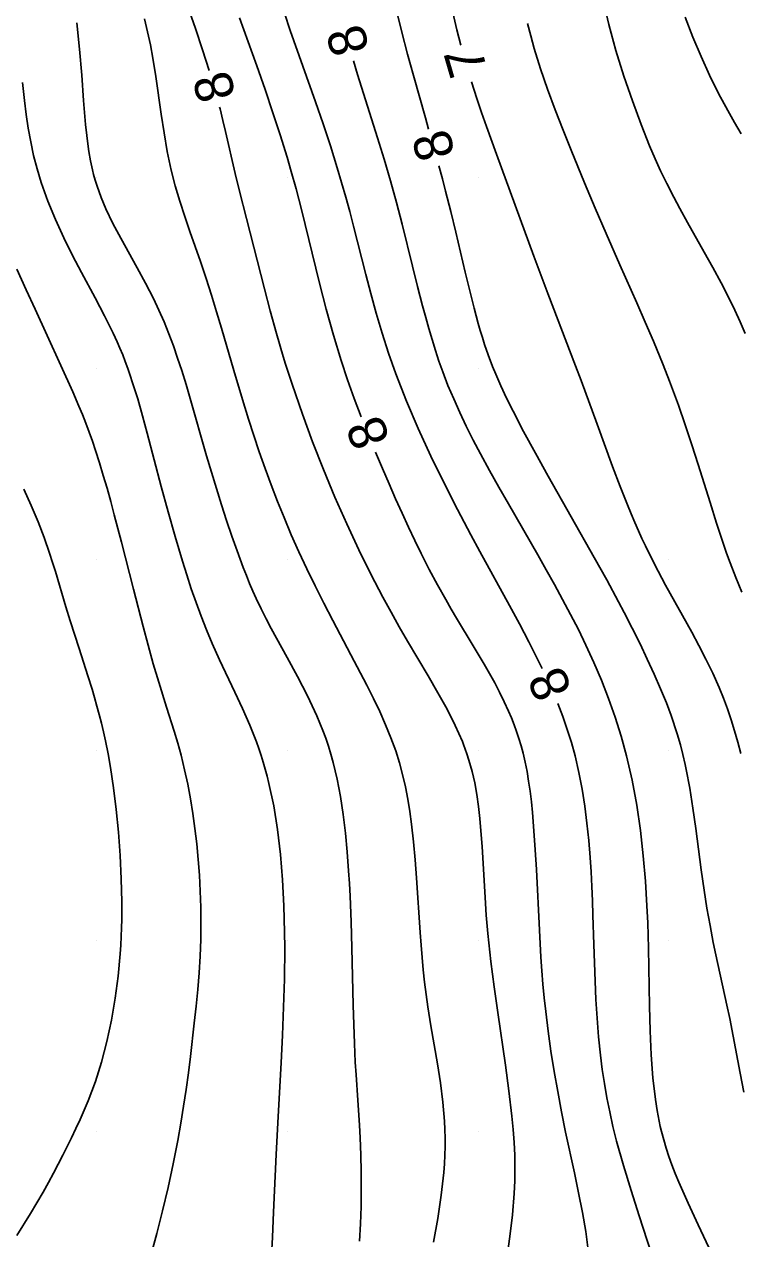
# Model space of a CAD drawing. Extents: x 2602990 to 2605851, y 618069 to 619180.
# Drawn here: x 2603586.2 to 2603623.8, y 618624.4 to 618688 of the extents above; entities that cross this region are included whole.
import ezdxf

# ---------------------------------------------------------------- set-up
doc = ezdxf.new("R2010")
doc.units = 0
for name, color, linetype in [('DTM Contours Major', 7, 'Continuous'), ('DTM Contours Major Text', 7, 'Continuous'), ('DTM Contours Minor', 7, 'Continuous'), ('DTM Contours Minor Text', 7, 'Continuous'), ('Exist DTM Breakline', 7, 'Continuous'), ('Exist DTM Crownline', 7, 'Continuous'), ('Exist DTM QL2 LIDAR Elevation Point', 7, 'Continuous'), ('Exist Roads EOP', 7, 'Continuous')]:
    doc.layers.add(name, color=color, linetype=linetype)

msp = doc.modelspace()

# ---------------------------------------------------------------- linework, layer by layer
at = {"layer": 'DTM Contours Major'}
for points in [[(2603613.357, 618654.27), (2603613.135, 618654.734), (2603612.662, 618655.668), (2603612.163, 618656.613), (2603611.643, 618657.573), (2603610.091, 618660.398), (2603609.614, 618661.28), (2603608.916, 618662.604), (2603608.214, 618663.985), (2603607.524, 618665.404), (2603606.862, 618666.844), (2603606.245, 618668.287), (2603605.688, 618669.716), (2603605.31, 618670.793), (2603604.971, 618671.851), (2603604.663, 618672.891), (2603604.38, 618673.914), (2603604.116, 618674.919), (2603603.47, 618677.449), (2603603.271, 618678.213), (2603603.065, 618678.975), (2603602.85, 618679.74), (2603602.623, 618680.51), (2603602.261, 618681.663), (2603601.876, 618682.822), (2603601.479, 618683.973), (2603600.158, 618687.706), (2603599.848, 618688.618)], [(2603619.298, 618622.952), (2603618.435, 618625.591), (2603618.01, 618626.915), (2603617.612, 618628.223), (2603617.257, 618629.502), (2603617.064, 618630.275), (2603616.894, 618631.034), (2603616.744, 618631.783), (2603616.614, 618632.525), (2603616.502, 618633.264), (2603616.407, 618634.003), (2603616.307, 618634.974), (2603616.23, 618635.947), (2603616.172, 618636.921), (2603616.129, 618637.891), (2603616.065, 618639.814), (2603616.018, 618641.344), (2603615.99, 618642.102), (2603615.957, 618642.857), (2603615.917, 618643.611), (2603615.868, 618644.366), (2603615.795, 618645.266), (2603615.704, 618646.165), (2603615.59, 618647.06), (2603615.451, 618647.948), (2603615.282, 618648.825), (2603615.08, 618649.689), (2603614.887, 618650.389), (2603614.67, 618651.08), (2603614.43, 618651.765), (2603614.168, 618652.443)]]:
    msp.add_lwpolyline(points, dxfattribs=at)
at = {"layer": 'DTM Contours Minor'}
for points in [[(2603595.906, 618685.603), (2603595.902, 618685.616), (2603595.561, 618686.692), (2603595.191, 618687.803), (2603594.795, 618688.941)], [(2603616.536, 618689.374), (2603616.85, 618688.024), (2603617.223, 618686.661), (2603617.639, 618685.314), (2603618.081, 618684.013), (2603618.534, 618682.787), (2603618.982, 618681.665), (2603619.273, 618680.982), (2603619.56, 618680.347), (2603619.882, 618679.678), (2603620.246, 618678.966), (2603620.561, 618678.38), (2603620.972, 618677.64), (2603621.848, 618676.089), (2603622.293, 618675.287), (2603622.731, 618674.473), (2603623.151, 618673.652), (2603623.443, 618673.047), (2603623.721, 618672.44), (2603623.984, 618671.83)], [(2603607.664, 618624.209), (2603607.881, 618625.451), (2603608.067, 618626.674), (2603608.201, 618627.864), (2603608.235, 618628.322), (2603608.258, 618628.774), (2603608.27, 618629.221), (2603608.271, 618629.665), (2603608.261, 618630.107), (2603608.24, 618630.549), (2603608.154, 618631.552), (2603608.026, 618632.557), (2603607.87, 618633.56), (2603607.528, 618635.552), (2603607.371, 618636.535), (2603607.28, 618637.186), (2603607.199, 618637.834), (2603607.128, 618638.481), (2603607.066, 618639.128), (2603607.01, 618639.779), (2603606.96, 618640.434), (2603606.768, 618643.297), (2603606.696, 618644.249), (2603606.611, 618645.19), (2603606.509, 618646.111), (2603606.419, 618646.778), (2603606.314, 618647.433), (2603606.19, 618648.076), (2603606.046, 618648.71), (2603605.879, 618649.336), (2603605.685, 618649.955), (2603605.435, 618650.643), (2603605.154, 618651.328), (2603604.845, 618652.012), (2603604.514, 618652.699), (2603604.164, 618653.392), (2603603.334, 618654.984), (2603602.385, 618656.796), (2603601.917, 618657.704), (2603601.462, 618658.606), (2603601.028, 618659.495), (2603600.607, 618660.393), (2603600.21, 618661.283), (2603599.831, 618662.178), (2603599.489, 618663.028), (2603599.159, 618663.888), (2603598.841, 618664.754), (2603598.536, 618665.621), (2603598.245, 618666.486), (2603597.968, 618667.344), (2603597.655, 618668.36), (2603597.205, 618669.884), (2603596.556, 618672.1), (2603596.296, 618672.967), (2603596.026, 618673.84), (2603595.746, 618674.716), (2603595.454, 618675.591), (2603594.903, 618677.17), (2603594.631, 618677.963), (2603594.371, 618678.761), (2603594.132, 618679.568), (2603593.92, 618680.389), (2603593.716, 618681.356), (2603593.548, 618682.338), (2603593.401, 618683.327), (2603593.123, 618685.295), (2603592.966, 618686.26), (2603592.834, 618686.953), (2603592.686, 618687.635), (2603592.523, 618688.31)], [(2603603.877, 618667.455), (2603603.873, 618667.464), (2603603.509, 618668.418), (2603603.157, 618669.399), (2603602.821, 618670.407), (2603602.416, 618671.744), (2603602.04, 618673.103), (2603601.689, 618674.463), (2603600.74, 618678.323), (2603600.46, 618679.403), (2603600.211, 618680.307), (2603599.988, 618681.07), (2603599.626, 618682.236), (2603599.246, 618683.396), (2603598.835, 618684.606), (2603598.402, 618685.85), (2603597.504, 618688.375)], [(2603605.73, 618688.753), (2603606.008, 618687.612), (2603606.305, 618686.472), (2603606.613, 618685.339), (2603607.237, 618683.126), (2603607.404, 618682.538)], [(2603608.68, 618688.648), (2603608.889, 618687.741), (2603609.095, 618686.94)], [(2603620.851, 618688.411), (2603621.249, 618687.36), (2603621.677, 618686.34), (2603622.13, 618685.356), (2603622.601, 618684.411), (2603623.086, 618683.506), (2603623.435, 618682.891), (2603623.786, 618682.294)], [(2603603.779, 618624.267), (2603603.831, 618625.173), (2603603.865, 618626.081), (2603603.881, 618626.988), (2603603.88, 618627.891), (2603603.861, 618628.789), (2603603.826, 618629.68), (2603603.789, 618630.338), (2603603.7, 618631.65), (2603603.606, 618632.973), (2603603.565, 618633.646), (2603603.518, 618634.625), (2603603.483, 618635.62), (2603603.456, 618636.626), (2603603.391, 618639.643), (2603603.351, 618640.995), (2603603.295, 618642.334), (2603603.259, 618643.003), (2603603.216, 618643.674), (2603603.14, 618644.66), (2603603.046, 618645.643), (2603602.928, 618646.614), (2603602.785, 618647.562), (2603602.613, 618648.476), (2603602.408, 618649.346), (2603602.286, 618649.783), (2603602.155, 618650.206), (2603602.014, 618650.618), (2603601.865, 618651.019), (2603601.708, 618651.412), (2603601.544, 618651.797), (2603601.306, 618652.321), (2603601.058, 618652.836), (2603600.8, 618653.344), (2603600.535, 618653.847), (2603599.991, 618654.843), (2603599.434, 618655.856), (2603599.16, 618656.366), (2603598.891, 618656.881), (2603598.629, 618657.402), (2603598.378, 618657.932), (2603598.2, 618658.329), (2603598.028, 618658.732), (2603597.86, 618659.143), (2603597.696, 618659.562), (2603597.372, 618660.432), (2603597.097, 618661.211), (2603596.823, 618662.019), (2603596.552, 618662.85), (2603596.286, 618663.697), (2603596.025, 618664.556), (2603595.771, 618665.418), (2603594.916, 618668.42), (2603594.697, 618669.156), (2603594.471, 618669.883), (2603594.258, 618670.532), (2603594.034, 618671.172), (2603593.797, 618671.805), (2603593.546, 618672.431), (2603593.277, 618673.051), (2603592.989, 618673.664), (2603592.578, 618674.468), (2603592.144, 618675.263), (2603591.273, 618676.825), (2603590.866, 618677.595), (2603590.5, 618678.356), (2603590.371, 618678.652), (2603590.251, 618678.948), (2603590.139, 618679.246), (2603590.036, 618679.547), (2603589.941, 618679.853), (2603589.855, 618680.166), (2603589.798, 618680.395), (2603589.697, 618680.868), (2603589.61, 618681.362), (2603589.571, 618681.618), (2603589.436, 618682.781), (2603589.332, 618684.038), (2603589.236, 618685.363), (2603589.123, 618686.731), (2603588.971, 618688.114)], [(2603612.591, 618688.077), (2603612.759, 618687.421), (2603612.944, 618686.763), (2603613.276, 618685.697), (2603613.643, 618684.624), (2603614.036, 618683.552), (2603614.448, 618682.486), (2603614.871, 618681.434), (2603615.576, 618679.722), (2603616.137, 618678.389), (2603616.705, 618677.067), (2603617.431, 618675.421), (2603618.319, 618673.43), (2603618.76, 618672.425), (2603619.191, 618671.418), (2603619.693, 618670.193), (2603620.03, 618669.326), (2603620.49, 618668.074), (2603620.851, 618667.033), (2603621.198, 618665.994), (2603621.531, 618664.966), (2603622.156, 618662.975), (2603622.494, 618661.89), (2603622.664, 618661.361), (2603622.837, 618660.838), (2603623.016, 618660.319), (2603623.204, 618659.802), (2603623.5, 618659.042), (2603623.815, 618658.28)], [(2603603.468, 618686.12), (2603603.685, 618685.407), (2603604.733, 618682.081), (2603605.078, 618680.957), (2603605.409, 618679.829), (2603605.722, 618678.693), (2603606.017, 618677.564), (2603606.567, 618675.358), (2603606.831, 618674.298), (2603607.092, 618673.278), (2603607.253, 618672.671), (2603607.417, 618672.081), (2603607.585, 618671.504), (2603607.761, 618670.938), (2603607.946, 618670.379), (2603608.143, 618669.826), (2603608.42, 618669.11), (2603608.719, 618668.395), (2603609.04, 618667.681), (2603609.382, 618666.964), (2603609.744, 618666.243), (2603610.125, 618665.515), (2603610.593, 618664.651), (2603611.081, 618663.776), (2603611.583, 618662.894), (2603613.122, 618660.226), (2603613.565, 618659.45), (2603614.001, 618658.674), (2603614.428, 618657.893), (2603614.846, 618657.106), (2603615.253, 618656.309), (2603615.648, 618655.499), (2603616.066, 618654.588), (2603616.464, 618653.657), (2603616.838, 618652.704), (2603617.184, 618651.728), (2603617.499, 618650.726), (2603617.78, 618649.699), (2603618.069, 618648.418), (2603618.308, 618647.109), (2603618.5, 618645.784), (2603618.65, 618644.455), (2603618.763, 618643.135), (2603618.844, 618641.836), (2603618.885, 618640.944), (2603618.927, 618639.619), (2603618.986, 618636.572), (2603619.02, 618635.285), (2603619.074, 618634.032), (2603619.159, 618632.829), (2603619.285, 618631.695), (2603619.374, 618631.114), (2603619.425, 618630.83), (2603619.481, 618630.551), (2603619.541, 618630.276), (2603619.606, 618630.003), (2603619.722, 618629.566), (2603619.852, 618629.131), (2603619.996, 618628.695), (2603620.155, 618628.256), (2603620.328, 618627.809), (2603620.515, 618627.352), (2603620.997, 618626.26), (2603621.532, 618625.113), (2603622.095, 618623.925)], [(2603599.154, 618623.176), (2603599.229, 618624.477), (2603599.288, 618625.788), (2603599.415, 618628.803), (2603599.518, 618630.789), (2603599.675, 618633.609), (2603599.747, 618635.061), (2603599.807, 618636.527), (2603599.849, 618637.997), (2603599.865, 618639.627), (2603599.859, 618640.458), (2603599.823, 618641.838), (2603599.751, 618643.201), (2603599.64, 618644.534), (2603599.488, 618645.828), (2603599.29, 618647.069), (2603599.043, 618648.248), (2603598.949, 618648.626), (2603598.849, 618648.997), (2603598.743, 618649.361), (2603598.63, 618649.72), (2603598.511, 618650.075), (2603598.385, 618650.426), (2603598.036, 618651.306), (2603597.654, 618652.173), (2603597.252, 618653.031), (2603596.443, 618654.731), (2603596.061, 618655.578), (2603595.761, 618656.294), (2603595.483, 618657.011), (2603595.221, 618657.73), (2603594.974, 618658.451), (2603594.739, 618659.173), (2603594.513, 618659.896), (2603594.129, 618661.181), (2603593.759, 618662.48), (2603593.4, 618663.805), (2603592.669, 618666.6), (2603592.42, 618667.514), (2603592.165, 618668.401), (2603591.901, 618669.25), (2603591.776, 618669.626), (2603591.648, 618669.992), (2603591.515, 618670.351), (2603591.378, 618670.704), (2603591.235, 618671.052), (2603591.087, 618671.396), (2603590.879, 618671.849), (2603590.659, 618672.301), (2603590.428, 618672.756), (2603589.937, 618673.688), (2603589.219, 618675.026), (2603588.752, 618675.92), (2603588.291, 618676.846), (2603587.853, 618677.796), (2603587.451, 618678.764), (2603587.102, 618679.741), (2603586.891, 618680.448), (2603586.71, 618681.157), (2603586.558, 618681.869), (2603586.429, 618682.586), (2603586.32, 618683.308), (2603586.227, 618684.037), (2603586.126, 618684.972)], [(2603609.654, 618685.02), (2603609.94, 618684.133), (2603610.185, 618683.404), (2603610.438, 618682.677), (2603610.961, 618681.218), (2603612.919, 618675.879), (2603613.65, 618673.926), (2603615.098, 618670.141), (2603615.39, 618669.364), (2603616.229, 618667.079), (2603617.045, 618664.851), (2603617.439, 618663.809), (2603617.82, 618662.843), (2603618.015, 618662.369), (2603618.206, 618661.919), (2603618.395, 618661.491), (2603618.58, 618661.084), (2603618.763, 618660.694), (2603619.041, 618660.125), (2603619.426, 618659.375), (2603619.824, 618658.634), (2603621.192, 618656.17), (2603621.564, 618655.475), (2603621.933, 618654.757), (2603622.289, 618654.019), (2603622.624, 618653.268), (2603622.85, 618652.713), (2603623.062, 618652.151), (2603623.258, 618651.582), (2603623.439, 618651.005), (2603623.605, 618650.417), (2603623.757, 618649.818)], [(2603611.504, 618623.369), (2603611.662, 618624.517), (2603611.8, 618625.648), (2603611.896, 618626.762), (2603611.925, 618627.432), (2603611.931, 618628.099), (2603611.916, 618628.767), (2603611.882, 618629.439), (2603611.831, 618630.12), (2603611.766, 618630.814), (2603611.613, 618632.134), (2603611.43, 618633.492), (2603611.026, 618636.245), (2603610.833, 618637.6), (2603610.663, 618638.916), (2603610.554, 618639.905), (2603610.507, 618640.389), (2603610.428, 618641.345), (2603610.364, 618642.279), (2603610.206, 618644.938), (2603610.146, 618645.774), (2603610.09, 618646.417), (2603610.021, 618647.046), (2603609.934, 618647.663), (2603609.825, 618648.273), (2603609.689, 618648.876), (2603609.522, 618649.475), (2603609.417, 618649.798), (2603609.239, 618650.284), (2603609.174, 618650.447), (2603608.803, 618651.283), (2603608.371, 618652.136), (2603607.892, 618653.005), (2603607.378, 618653.89), (2603606.303, 618655.709), (2603605.869, 618656.461), (2603605.439, 618657.227), (2603605.012, 618658.011), (2603604.588, 618658.815), (2603604.166, 618659.643), (2603603.747, 618660.498), (2603603.116, 618661.853), (2603602.498, 618663.259), (2603601.899, 618664.698), (2603601.329, 618666.148), (2603600.795, 618667.591), (2603600.249, 618669.178), (2603599.914, 618670.22), (2603599.792, 618670.62), (2603599.439, 618671.823), (2603599.112, 618673.006), (2603598.808, 618674.159), (2603597.872, 618677.851), (2603597.504, 618679.279), (2603597.276, 618680.203), (2603596.772, 618682.406), (2603596.632, 618682.991), (2603596.479, 618683.595), (2603596.456, 618683.68)], [(2603607.944, 618680.613), (2603608.131, 618679.93), (2603608.299, 618679.293), (2603608.571, 618678.214), (2603608.832, 618677.136), (2603609.326, 618675.046), (2603609.561, 618674.067), (2603609.79, 618673.152), (2603610.005, 618672.353), (2603610.113, 618671.976), (2603610.223, 618671.61), (2603610.337, 618671.254), (2603610.525, 618670.703), (2603610.753, 618670.1), (2603610.92, 618669.693), (2603611.186, 618669.085), (2603611.488, 618668.442), (2603611.83, 618667.753), (2603612.382, 618666.697), (2603613.003, 618665.556), (2603613.67, 618664.357), (2603616.078, 618660.096), (2603616.735, 618658.911), (2603617.353, 618657.767), (2603617.649, 618657.206), (2603618.075, 618656.378), (2603618.481, 618655.563), (2603618.865, 618654.763), (2603619.225, 618653.979), (2603619.558, 618653.213), (2603619.862, 618652.468), (2603620.109, 618651.816), (2603620.224, 618651.493), (2603620.332, 618651.169), (2603620.435, 618650.842), (2603620.601, 618650.267), (2603620.728, 618649.767), (2603620.846, 618649.247), (2603620.902, 618648.979), (2603621.084, 618647.995), (2603621.249, 618646.955), (2603621.403, 618645.881), (2603621.694, 618643.714), (2603621.843, 618642.665), (2603621.991, 618641.721), (2603622.149, 618640.808), (2603622.322, 618639.914), (2603622.456, 618639.269), (2603623.036, 618636.629), (2603623.18, 618635.935), (2603623.361, 618635.006), (2603623.726, 618633.065), (2603623.922, 618632.066)], [(2603592.854, 618623.517), (2603593.161, 618624.662), (2603593.463, 618625.855), (2603593.753, 618627.078), (2603594.023, 618628.312), (2603594.267, 618629.539), (2603594.427, 618630.444), (2603594.571, 618631.336), (2603594.7, 618632.216), (2603594.818, 618633.086), (2603594.926, 618633.947), (2603595.13, 618635.692), (2603595.224, 618636.578), (2603595.307, 618637.458), (2603595.378, 618638.333), (2603595.431, 618639.203), (2603595.466, 618640.068), (2603595.479, 618640.919), (2603595.471, 618641.765), (2603595.444, 618642.606), (2603595.398, 618643.441), (2603595.335, 618644.27), (2603595.255, 618645.092), (2603595.163, 618645.883), (2603595.055, 618646.667), (2603594.93, 618647.442), (2603594.786, 618648.21), (2603594.621, 618648.971), (2603594.435, 618649.724), (2603594.26, 618650.355), (2603594.073, 618650.985), (2603593.673, 618652.25), (2603593.265, 618653.548), (2603592.981, 618654.51), (2603592.707, 618655.491), (2603592.443, 618656.48), (2603591.941, 618658.434), (2603591.318, 618660.885), (2603590.94, 618662.327), (2603590.751, 618663.03), (2603590.559, 618663.719), (2603590.363, 618664.394), (2603590.164, 618665.051), (2603589.959, 618665.687), (2603589.792, 618666.178), (2603589.62, 618666.656), (2603589.445, 618667.122), (2603589.266, 618667.577), (2603589.083, 618668.024), (2603588.764, 618668.763), (2603586.794, 618673.104), (2603586.326, 618674.117), (2603585.832, 618675.202)], [(2603615.767, 618623.801), (2603615.636, 618624.769), (2603615.465, 618625.769), (2603615.263, 618626.794), (2603615.042, 618627.841), (2603614.583, 618629.977), (2603614.368, 618631.037), (2603614.168, 618632.1), (2603613.983, 618633.161), (2603613.815, 618634.216), (2603613.667, 618635.261), (2603613.54, 618636.292), (2603613.464, 618637.011), (2603613.398, 618637.724), (2603613.341, 618638.433), (2603613.291, 618639.142), (2603613.207, 618640.567), (2603613.051, 618643.737), (2603612.993, 618644.768), (2603612.927, 618645.767), (2603612.847, 618646.721), (2603612.789, 618647.289), (2603612.723, 618647.836), (2603612.648, 618648.364), (2603612.563, 618648.874), (2603612.465, 618649.366), (2603612.355, 618649.843), (2603612.252, 618650.225), (2603612.14, 618650.599), (2603612.019, 618650.966), (2603611.887, 618651.327), (2603611.746, 618651.685), (2603611.595, 618652.04), (2603611.368, 618652.533), (2603611.125, 618653.024), (2603610.868, 618653.514), (2603610.599, 618654.003), (2603610.32, 618654.491), (2603609.747, 618655.458), (2603608.875, 618656.902), (2603608.586, 618657.389), (2603608.3, 618657.881), (2603607.865, 618658.657), (2603607.438, 618659.458), (2603607.014, 618660.295), (2603606.684, 618660.972), (2603606.352, 618661.678), (2603606.018, 618662.41), (2603605.68, 618663.167), (2603605.337, 618663.949), (2603604.991, 618664.754), (2603604.631, 618665.602)], [(2603585.83, 618624.564), (2603586.55, 618625.709), (2603587.205, 618626.825), (2603587.487, 618627.331), (2603587.754, 618627.822), (2603588.006, 618628.302), (2603588.245, 618628.771), (2603588.696, 618629.685), (2603588.926, 618630.165), (2603589.148, 618630.643), (2603589.362, 618631.125), (2603589.567, 618631.614), (2603589.763, 618632.116), (2603589.948, 618632.633), (2603590.266, 618633.649), (2603590.545, 618634.722), (2603590.784, 618635.84), (2603590.981, 618636.989), (2603591.135, 618638.153), (2603591.244, 618639.32), (2603591.274, 618639.772), (2603591.297, 618640.224), (2603591.314, 618640.675), (2603591.325, 618641.128), (2603591.329, 618641.583), (2603591.329, 618642.041), (2603591.303, 618643.256), (2603591.244, 618644.48), (2603591.156, 618645.694), (2603591.04, 618646.879), (2603590.9, 618648.015), (2603590.739, 618649.083), (2603590.612, 618649.8), (2603590.475, 618650.481), (2603590.372, 618650.95), (2603590.263, 618651.407), (2603590.15, 618651.858), (2603590.031, 618652.303), (2603589.907, 618652.747), (2603589.776, 618653.192), (2603589.56, 618653.895), (2603589.1, 618655.324), (2603588.632, 618656.773), (2603588.406, 618657.501), (2603587.853, 618659.359), (2603587.705, 618659.833), (2603587.549, 618660.313), (2603587.262, 618661.129), (2603586.942, 618661.964), (2603586.59, 618662.814), (2603586.207, 618663.677)]]:
    msp.add_lwpolyline(points, dxfattribs=at)
at = {"layer": 'Exist DTM Breakline'}
msp.add_spline([(2603647.352, 618520.802), (2603704.337, 618541.966), (2603758.983, 618562.663), (2603811.118, 618582.434), (2603865.604, 618602.567), (2603913.966, 618621.231), (2603963.574, 618640.143), (2603974.725, 618636.355), (2603978.77, 618630.138), (2603971.844, 618627.992), (2603956.88, 618621.982), (2603923.969, 618609.772), (2603877.426, 618591.796), (2603827.273, 618571.857), (2603776.875, 618552.809), (2603720.479, 618530.104), (2603675.109, 618514.176), (2603657.355, 618505.354), (2603640.368, 618498.804), (2603619.191, 618491.366), (2603591.676, 618480.386)], degree=3, dxfattribs=at)
at = {"layer": 'Exist DTM Crownline'}
msp.add_spline([(2603233.488, 618380.754), (2603285.185, 618400.095), (2603335.457, 618418.629), (2603390.812, 618439.069), (2603440.087, 618457.325), (2603493.996, 618477.231), (2603542.655, 618495.301), (2603600.808, 618516.867), (2603653.659, 618536.362), (2603706.222, 618555.742), (2603764.811, 618577.593), (2603823.52, 618599.847), (2603878.564, 618620.56), (2603937.951, 618643.078), (2603997.369, 618665.789), (2604036.209, 618680.665), (2604055.311, 618688.017)], degree=3, dxfattribs=at)
at = {"layer": 'Exist DTM QL2 LIDAR Elevation Point'}
for p, q in [((2603590, 618680), (2603590, 618680)), ((2603600, 618680), (2603600, 618680)), ((2603610, 618680), (2603610, 618680)), ((2603620, 618680), (2603620, 618680)), ((2603590, 618670), (2603590, 618670)), ((2603600, 618670), (2603600, 618670)), ((2603610, 618670), (2603610, 618670)), ((2603620, 618670), (2603620, 618670)), ((2603590, 618660), (2603590, 618660)), ((2603600, 618660), (2603600, 618660)), ((2603610, 618660), (2603610, 618660)), ((2603620, 618660), (2603620, 618660)), ((2603590, 618650), (2603590, 618650)), ((2603600, 618650), (2603600, 618650)), ((2603610, 618650), (2603610, 618650)), ((2603620, 618650), (2603620, 618650)), ((2603590, 618640), (2603590, 618640)), ((2603600, 618640), (2603600, 618640)), ((2603610, 618640), (2603610, 618640)), ((2603620, 618640), (2603620, 618640)), ((2603590, 618630), (2603590, 618630)), ((2603600, 618630), (2603600, 618630)), ((2603610, 618630), (2603610, 618630)), ((2603620, 618630), (2603620, 618630))]:
    msp.add_line(p, q, dxfattribs=at)
at = {"layer": 'Exist Roads EOP'}
for points in [[(2603230.17, 618389.98), (2603282.929, 618409.597), (2603332.773, 618427.868), (2603388.167, 618448.413), (2603437.203, 618466.721), (2603490.778, 618486.527), (2603539.039, 618504.558), (2603597.451, 618526.156), (2603651.053, 618545.972), (2603705.208, 618566.084), (2603762.02, 618587.183), (2603820.334, 618609.162), (2603876.341, 618629.99), (2603934.909, 618652.28), (2603996.409, 618675.568), (2604033.216, 618689.957), (2604052.01, 618697.199)], [(2604034.633, 618668.486), (2603984.89, 618650.123), (2603936.767, 618631.654), (2603888.195, 618613.335), (2603837.766, 618594.258), (2603782.918, 618573.705), (2603731.939, 618554.39), (2603671.126, 618532.171), (2603621.822, 618514.106), (2603561.545, 618491.877), (2603506.421, 618471.293), (2603452.163, 618451.33), (2603398.364, 618431.316), (2603341.431, 618410.355), (2603281.65, 618388.199), (2603223.033, 618366.475), (2603185.717, 618352.612)]]:
    msp.add_spline(points, degree=3, dxfattribs=at)

# ---------------------------------------------------------------- texts
at = {"layer": 'DTM Contours Major Text'}
msp.add_text('8', height=2, rotation=113.95121, dxfattribs=at).set_placement((2603614.956, 618653.172))
at = {"layer": 'DTM Contours Minor Text'}
for s, rotation, p in [('8', 106.02155, (2603604.326, 618686.727)), ('7', 106.23181, (2603610.507, 618685.629)), ('8', 105.97207, (2603597.331, 618684.291)), ('8', 105.67712, (2603608.816, 618681.217)), ('8', 112.14763, (2603605.421, 618666.298))]:
    msp.add_text(s, height=2, rotation=rotation, dxfattribs=at).set_placement(p)

doc.saveas('drawing.dxf')
